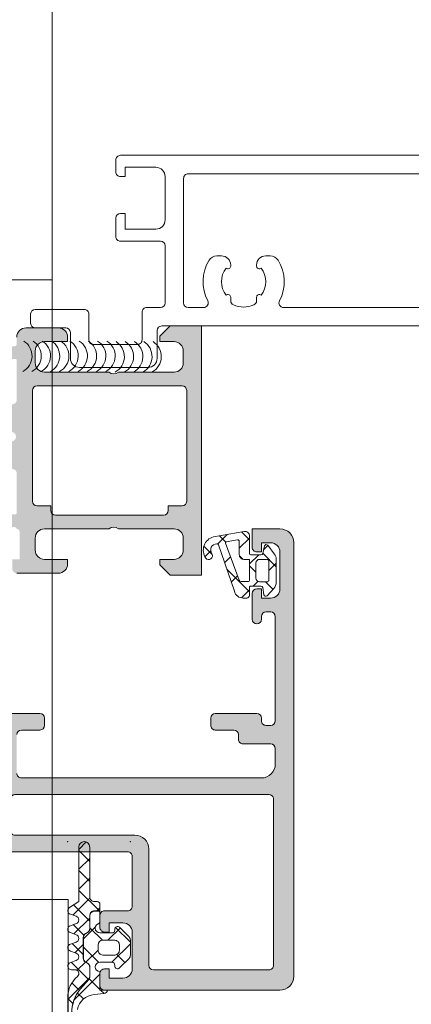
# Model space of a CAD drawing. Header units: millimetres. Extents: x 144573 to 336993, y 74252 to 247042.
# Tile 913 of 1056: x 198289 to 198331, y 227398 to 227504. Entities that reach past the tile are written whole.
import ezdxf

# ---------------------------------------------------------------- set-up
doc = ezdxf.new("R2010")
doc.units = ezdxf.units.MM
doc.layers.add('FASÁDA DETAILNÍ', color=255, linetype='Continuous', lineweight=0)

msp = doc.modelspace()

# ---------------------------------------------------------------- hatches: boundary and pattern name
at = {"layer": 'FASÁDA DETAILNÍ'}
h = msp.add_hatch(color=256, dxfattribs=at)
edge = h.paths.add_edge_path()
edge.add_arc((198288.4311646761, 227467.5296365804), 0.1199999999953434, 0, 90)
edge.add_line((198288.4311646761, 227467.6496365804), (198285.6711666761, 227467.6496365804))
edge.add_arc((198285.6711666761, 227467.9496365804), 0.3000000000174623, 180, 270, ccw=False)
edge.add_line((198285.3711666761, 227467.9496365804), (198285.3711666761, 227468.9296108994))
edge.add_arc((198285.6711666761, 227468.9296108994), 0.2999999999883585, 89.99999999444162, 180, ccw=False)
edge.add_line((198285.6711666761, 227469.2296108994), (198287.5511776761, 227469.2296108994))
edge.add_arc((198287.8187210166, 227469.3084779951), 0.2789255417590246, 196.4245945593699, 271.1628700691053)
edge.add_line((198287.8243816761, 227469.0296098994), (198288.2779756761, 227469.0296098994))
edge.add_arc((198288.2836440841, 227469.308447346), 0.27889505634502, 268.8354106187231, 343.5801235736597)
edge.add_line((198288.5511646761, 227469.2296108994), (198288.5511646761, 227470.0297856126))
edge.add_arc((198289.5511646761, 227470.0297856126), 1, 90, 180, ccw=False)
edge.add_line((198289.5511646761, 227471.0297856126), (198293.0511720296, 227471.0297856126))
edge.add_arc((198293.0511522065, 227470.0297657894), 1.000019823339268, 0.001135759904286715, 89.99886424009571, ccw=False)
edge.add_line((198294.0511720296, 227470.0297856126), (198294.0511720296, 227469.5297856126))
edge.add_line((198294.0511720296, 227469.5297856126), (198291.5511720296, 227469.5297856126))
edge.add_arc((198291.5512174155, 227468.5297402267), 1.000045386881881, 90.00260029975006, 179.9973997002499)
edge.add_line((198290.5511720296, 227468.5297856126), (198290.5511720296, 227467.229767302))
edge.add_arc((198291.5512245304, 227467.2298198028), 1.000052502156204, 180.0030079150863, 269.9969920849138)
edge.add_line((198291.5511720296, 227466.229767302), (198298.5511720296, 227466.229767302))
edge.add_arc((198299.0511720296, 227466.754889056), 0.7250881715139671, 226.4038161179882, 313.5961838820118)
edge.add_line((198299.5511720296, 227466.229767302), (198305.5852601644, 227466.229767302))
edge.add_arc((198305.5852076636, 227467.2298198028), 1.000052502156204, 270.0030079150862, 359.9969920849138)
edge.add_line((198306.5852601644, 227467.229767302), (198306.5852601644, 227468.5297856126))
edge.add_arc((198305.5852147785, 227468.5297402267), 1.000045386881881, 0.002600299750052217, 89.99739970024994)
edge.add_line((198305.5852601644, 227469.5297856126), (198304.0511720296, 227469.5297856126))
edge.add_line((198304.0511720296, 227469.5297856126), (198304.0511720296, 227470.1297917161))
edge.add_line((198304.0511720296, 227470.1297917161), (198305.1511781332, 227471.229767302))
edge.add_line((198305.1511781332, 227471.229767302), (198308.5511720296, 227471.229767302))
edge.add_line((198308.5511720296, 227471.229767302), (198308.5511720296, 227444.2298664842))
edge.add_line((198308.5511720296, 227444.2298664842), (198305.1511781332, 227444.2298664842))
edge.add_line((198305.1511781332, 227444.2298664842), (198304.0511720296, 227445.3298420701))
edge.add_line((198304.0511720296, 227445.3298420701), (198304.0511720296, 227445.9298481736))
edge.add_line((198304.0511720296, 227445.9298481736), (198305.5852601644, 227445.9298481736))
edge.add_arc((198305.5852147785, 227446.9298935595), 1.000045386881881, 270.00260029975, 359.99739970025)
edge.add_line((198306.5852601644, 227446.9298481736), (198306.5852601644, 227448.2298664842))
edge.add_arc((198305.5852076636, 227448.2298139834), 1.000052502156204, 0.003007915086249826, 89.99699208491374)
edge.add_line((198305.5852601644, 227449.2298664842), (198299.5511720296, 227449.2298664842))
edge.add_arc((198299.0511720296, 227448.7047447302), 0.7250881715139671, 46.4038161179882, 133.5961838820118)
edge.add_line((198298.5511720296, 227449.2298664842), (198291.5511720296, 227449.2298664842))
edge.add_arc((198291.5512245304, 227448.2298139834), 1.000052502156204, 90.00300791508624, 179.9969920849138)
edge.add_line((198290.5511720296, 227448.2298664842), (198290.5511720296, 227446.9298481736))
edge.add_arc((198291.5512174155, 227446.9298935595), 1.000045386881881, 180.00260029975, 269.9973997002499)
edge.add_line((198291.5511720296, 227445.9298481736), (198294.0511720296, 227445.9298481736))
edge.add_line((198294.0511720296, 227445.9298481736), (198294.0511720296, 227445.4298481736))
edge.add_arc((198293.0511522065, 227445.4298679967), 1.000019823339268, 270.0011357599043, 359.9988642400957, ccw=False)
edge.add_line((198293.0511720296, 227444.4298481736), (198288.5511720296, 227444.4298481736))
edge.add_arc((198288.5511617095, 227444.9298378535), 0.4999896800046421, 179.9988173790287, 270.00118262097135, ccw=False)
edge.add_line((198288.0511720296, 227444.9298481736), (198288.0511720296, 227445.9298481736))
edge.add_line((198288.0511720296, 227445.9298481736), (198288.8511750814, 227445.9298481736))
edge.add_line((198288.8511750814, 227445.9298481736), (198288.8511750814, 227448.9298634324))
edge.add_arc((198288.5511673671, 227448.9298661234), 0.3000077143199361, 359.9994860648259, 450.0005139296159)
edge.add_arc((198288.2836440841, 227449.1510373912), 0.2788950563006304, 16.41987642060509, 91.16458938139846)
edge.add_line((198288.2779756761, 227449.4298748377), (198287.8243816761, 227449.4298748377))
edge.add_arc((198287.8187210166, 227449.1510067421), 0.278925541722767, 88.83712993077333, 163.5754054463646)
edge.add_line((198287.5511776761, 227449.2298738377), (198285.6711666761, 227449.2298738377))
edge.add_arc((198285.6711666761, 227449.5298738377), 0.3000000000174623, 180.0000000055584, 270.0000000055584, ccw=False)
edge.add_line((198285.3711666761, 227449.5298738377), (198285.3711666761, 227450.5098481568))
edge.add_arc((198285.6711666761, 227450.5098481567), 0.2999999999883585, 89.99999999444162, 179.9999999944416, ccw=False)
edge.add_line((198285.6711666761, 227450.8098481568), (198288.4311646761, 227450.8098481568))
edge.add_arc((198288.4311646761, 227450.9298481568), 0.1199999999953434, 270, 360)
edge.add_line((198288.5511646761, 227450.9298481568), (198288.5511646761, 227455.2298738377))
edge.add_arc((198288.0511646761, 227455.2298738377), 0.5, 0, 90)
edge.add_line((198288.0511646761, 227455.7298738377), (198287.3511646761, 227455.7298738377))
edge.add_line((198287.3511646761, 227455.7298738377), (198284.958344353, 227454.3483783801))
edge.add_arc((198284.8892844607, 227454.4679936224), 0.1381197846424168, 172.2975625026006, 300.0000000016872, ccw=False)
edge.add_arc((198289.7306356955, 227454.0203752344), 5.000000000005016, 108.70940074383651, 174.6507719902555, ccw=False)
edge.add_arc((198287.9664095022, 227459.2297423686), 0.5000000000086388, 288.7094007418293, 431.290599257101)
edge.add_arc((198289.7306356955, 227464.4391095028), 4.999999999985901, 185.3492280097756, 251.2905992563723, ccw=False)
edge.add_arc((198284.8892844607, 227463.9914911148), 0.1381197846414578, 59.999999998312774, 187.7024375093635, ccw=False)
edge.add_line((198284.958344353, 227464.1111063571), (198287.3511646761, 227462.7296108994))
edge.add_line((198287.3511646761, 227462.7296108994), (198288.0511646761, 227462.7296108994))
edge.add_arc((198288.0511646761, 227463.2296108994), 0.5, 270, 360)
edge.add_line((198288.5511646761, 227463.2296108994), (198288.5511646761, 227467.5296365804))
edge = h.paths.add_edge_path(flags=16)
edge.add_arc((198306.4511659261, 227452.2298588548), 0.5, 270, 360)
edge.add_line((198306.9511659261, 227452.2298588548), (198306.9511659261, 227464.229767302))
edge.add_arc((198306.4511659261, 227464.229767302), 0.5, 0, 90)
edge.add_line((198306.4511659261, 227464.729767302), (198290.7511842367, 227464.729767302))
edge.add_arc((198290.7511842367, 227464.229767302), 0.5, 90, 180)
edge.add_line((198290.2511842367, 227464.229767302), (198290.2511842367, 227452.2298588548))
edge.add_arc((198290.7511842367, 227452.2298588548), 0.5, 180, 270)
edge.add_line((198290.7511842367, 227451.7298588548), (198292.2511842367, 227451.7298588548))
edge.add_line((198292.2511842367, 227451.7298588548), (198292.2511842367, 227451.2298588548))
edge.add_arc((198292.7511842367, 227451.2298588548), 0.5, 180, 270)
edge.add_line((198292.7511842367, 227450.7298588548), (198304.4511659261, 227450.7298588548))
edge.add_arc((198304.4511659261, 227451.2298588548), 0.5, 270, 360)
edge.add_line((198304.9511659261, 227451.2298588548), (198304.9511659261, 227451.7298588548))
edge.add_line((198304.9511659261, 227451.7298588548), (198306.4511659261, 227451.7298588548))
h = msp.add_hatch(color=256, dxfattribs=at)
edge = h.paths.add_edge_path(flags=16)
edge.add_ellipse((198315.8511580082, 227419.9298184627), major_axis=(-0.4999740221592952, 0), ratio=1, start_angle=179.9970229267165, end_angle=270.00297707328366, ccw=False)
edge.add_line((198316.3511320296, 227419.9297924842), (198316.3511320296, 227401.9297924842))
edge.add_ellipse((198315.8511580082, 227401.9297665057), major_axis=(-0.4999740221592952, 0), ratio=1, start_angle=89.99702292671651, end_angle=180.0029770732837, ccw=False)
edge.add_line((198315.8511320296, 227401.4297924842), (198303.3511320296, 227401.4297924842))
edge.add_ellipse((198303.3511538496, 227401.9298143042), major_axis=(-0.5000218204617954, 0), ratio=1, start_angle=0.0025002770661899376, end_angle=89.99749972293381, ccw=False)
edge.add_line((198302.8511320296, 227401.9297924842), (198302.8511320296, 227414.5328434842))
edge.add_ellipse((198301.3511331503, 227414.5328446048), major_axis=(-1.499998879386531, 0), ratio=1, start_angle=179.9999571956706, end_angle=270.0000428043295)
edge.add_line((198301.3511320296, 227416.0328434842), (198288.3511440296, 227416.0328434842))
edge.add_ellipse((198288.3511436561, 227416.5328431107), major_axis=(-0.4999996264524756, 0), ratio=1, start_angle=-4.2805441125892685e-05, end_angle=90.00004280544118, ccw=False)
edge.add_line((198287.8511440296, 227416.5328434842), (198287.8511440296, 227419.9297924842))
edge.add_ellipse((198288.3511436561, 227419.9297928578), major_axis=(-0.4999996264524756, 0), ratio=1, start_angle=-90.00004280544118, end_angle=4.2805441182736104e-05, ccw=False)
edge.add_line((198288.3511440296, 227420.4297924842), (198315.8511320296, 227420.4297924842))
edge = h.paths.add_edge_path()
edge.add_line((198317.0511440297, 227449.2297874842), (198314.0511440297, 227449.2297874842))
edge.add_line((198314.0511440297, 227449.2297874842), (198314.0511440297, 227447.2297874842))
edge.add_arc((198314.5511180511, 227447.2297615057), 0.4999740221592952, 179.9970229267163, 270.0029770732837)
edge.add_line((198314.5511440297, 227446.7297874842), (198315.0511440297, 227446.7297874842))
edge.add_line((198315.0511440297, 227446.7297874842), (198315.0511440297, 227447.7297874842))
edge.add_line((198315.0511440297, 227447.7297874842), (198316.0511440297, 227447.7297874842))
edge.add_arc((198316.0510799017, 227446.7297233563), 1.000064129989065, 0.003674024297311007, 89.99632597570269, ccw=False)
edge.add_line((198317.0511440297, 227446.7297874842), (198317.0511440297, 227442.7297874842))
edge.add_arc((198316.0511140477, 227442.7298174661), 1.00002998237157, 270.00171778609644, 359.99828221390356, ccw=False)
edge.add_line((198316.0511440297, 227441.7297874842), (198315.0511440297, 227441.7297874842))
edge.add_line((198315.0511440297, 227441.7297874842), (198315.0511440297, 227442.7297874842))
edge.add_line((198315.0511440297, 227442.7297874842), (198314.5511440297, 227442.7297874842))
edge.add_arc((198314.5511496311, 227442.2297818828), 0.5000056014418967, 90.0006418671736, 179.9993581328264)
edge.add_line((198314.0511440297, 227442.2297874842), (198314.0511440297, 227439.4297844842))
edge.add_arc((198314.5511440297, 227439.4297844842), 0.5, 180, 360)
edge.add_line((198315.0511440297, 227439.4297844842), (198315.0511440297, 227439.7297874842))
edge.add_arc((198315.5511547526, 227439.7297767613), 0.5000107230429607, 90.00122873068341, 179.9987712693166, ccw=False)
edge.add_line((198315.5511440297, 227440.2297874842), (198316.0511440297, 227440.2297874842))
edge.add_arc((198316.0510761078, 227439.7297195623), 0.5000679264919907, 0.007782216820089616, 89.99221778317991, ccw=False)
edge.add_line((198316.5511440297, 227439.7297874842), (198316.5511440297, 227428.4297924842))
edge.add_arc((198316.0511222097, 227428.4298143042), 0.5000218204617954, 270.00250027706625, 359.99749972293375, ccw=False)
edge.add_line((198316.0511440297, 227427.9297924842), (198315.5511440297, 227427.9297924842))
edge.add_arc((198315.5510813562, 227428.4297298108), 0.4999373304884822, 179.9928172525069, 270.00718274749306, ccw=False)
edge.add_line((198315.0511440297, 227428.4297924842), (198315.0511440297, 227428.7297954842))
edge.add_arc((198314.5510812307, 227428.7297326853), 0.5000628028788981, 0.007195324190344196, 89.99280467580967)
edge.add_line((198314.5511440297, 227429.2297954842), (198310.0511440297, 227429.2297954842))
edge.add_arc((198310.0511496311, 227428.7297898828), 0.5000056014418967, 90.0006418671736, 179.9993581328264)
edge.add_line((198309.5511440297, 227428.7297954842), (198309.5511440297, 227427.9297924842))
edge.add_arc((198310.0511180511, 227427.9297665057), 0.4999740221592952, 179.9970229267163, 270.0029770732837)
edge.add_line((198310.0511440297, 227427.4297924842), (198312.0511440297, 227427.4297924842))
edge.add_arc((198312.0510761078, 227426.9297245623), 0.5000679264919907, 0.007782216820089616, 89.99221778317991, ccw=False)
edge.add_line((198312.5511440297, 227426.9297924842), (198312.5511440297, 227426.4297924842))
edge.add_arc((198313.0510813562, 227426.4297298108), 0.4999373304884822, 179.9928172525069, 270.0071827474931)
edge.add_line((198313.0511440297, 227425.9297924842), (198316.0511440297, 227425.9297924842))
edge.add_arc((198316.0510889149, 227425.4297373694), 0.5000551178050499, 0.00631499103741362, 89.99368500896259, ccw=False)
edge.add_line((198316.5511440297, 227425.4297924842), (198316.5511440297, 227423.7297954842))
edge.add_arc((198315.0511758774, 227423.7297636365), 1.499968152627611, -90.00121651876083, 0.0012165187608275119, ccw=False)
edge.add_line((198315.0511440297, 227422.2297954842), (198289.0511440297, 227422.2297954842))
edge.add_arc((198289.0511231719, 227422.7297746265), 0.4999791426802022, 179.9976097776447, 270.00239022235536, ccw=False)
edge.add_line((198288.5511440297, 227422.7297954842), (198288.5511440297, 227426.9297924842))
edge.add_arc((198289.0511496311, 227426.9297868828), 0.5000056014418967, 90.00064186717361, 179.9993581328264, ccw=False)
edge.add_line((198289.0511440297, 227427.4297924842), (198291.0511440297, 227427.4297924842))
edge.add_arc((198291.0511222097, 227427.9298143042), 0.5000218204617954, 270.0025002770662, 359.9974997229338)
edge.add_line((198291.5511440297, 227427.9297924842), (198291.5511440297, 227428.7297954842))
edge.add_arc((198291.0510914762, 227428.7297429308), 0.5000525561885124, 0.006021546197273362, 89.99397845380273)
edge.add_line((198291.0511440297, 227429.2297954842), (198286.0511430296, 227429.2297954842))
edge.add_line((198286.0511430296, 227429.2297954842), (198285.2932540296, 227429.0124744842))
edge.add_arc((198285.2105627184, 227429.3008528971), 0.2999999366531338, 217.9048146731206, 286.0000242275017, ccw=False)
edge.add_arc((198284.7371428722, 227428.9322423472), 0.300000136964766, 37.90471808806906, 89.99996992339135)
edge.add_line((198284.7371430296, 227429.2322424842), (198282.6729960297, 227429.2322404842))
edge.add_arc((198282.6729955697, 227428.8322410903), 0.3999993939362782, 89.99993412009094, 201.9737695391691)
edge.add_line((198282.3020540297, 227428.6825684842), (198283.1184150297, 227426.6593394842))
edge.add_arc((198283.3038852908, 227426.7341761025), 0.199999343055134, 201.9739078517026, 294.1410923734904)
edge.add_line((198283.3856820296, 227426.5516684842), (198285.7693670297, 227427.6199884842))
edge.add_arc((198285.8511637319, 227427.4374803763), 0.1999997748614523, -0.8199006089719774, 114.14102545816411, ccw=False)
edge.add_line((198286.0511430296, 227427.4346184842), (198286.0511440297, 227416.1305384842))
edge.add_arc((198285.8597295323, 227416.1221067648), 0.1916001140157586, -91.044450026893, 2.5222218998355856, ccw=False)
edge.add_line((198285.8562370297, 227415.9305384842), (198285.4356530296, 227415.9305384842))
edge.add_line((198285.4356530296, 227415.9305384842), (198282.9700410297, 227417.3622734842))
edge.add_arc((198282.8192293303, 227417.1029364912), 0.2999997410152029, 59.82080388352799, 164.0000282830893)
edge.add_line((198282.5308510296, 227417.1856274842), (198282.1029800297, 227415.6934664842))
edge.add_line((198282.1029800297, 227415.6934664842), (198281.6045680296, 227414.8301914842))
edge.add_arc((198281.9509782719, 227414.6301915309), 0.4000000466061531, 150.0000115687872, 269.9999652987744)
edge.add_line((198281.9509780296, 227414.2301914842), (198286.0589090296, 227414.2305384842))
edge.add_line((198286.0589090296, 227414.2305384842), (198300.5509660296, 227414.2328434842))
edge.add_arc((198300.5511441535, 227413.7328436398), 0.4999998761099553, -1.7832534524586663e-05, 90.02041150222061, ccw=False)
edge.add_line((198301.0511440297, 227413.7328434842), (198301.0511440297, 227408.3298014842))
edge.add_arc((198300.5511444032, 227408.3298011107), 0.4999996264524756, -90.00004280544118, 4.2805441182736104e-05, ccw=False)
edge.add_line((198300.5511440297, 227407.8298014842), (198298.0511440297, 227407.8298014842))
edge.add_arc((198298.0511436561, 227407.3298018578), 0.4999996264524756, 89.99995719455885, 180.0000428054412)
edge.add_line((198297.5511440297, 227407.3298014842), (198297.5511440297, 227406.0297984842))
edge.add_arc((198298.0511231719, 227406.0297776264), 0.4999791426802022, 179.9976097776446, 270.0023902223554)
edge.add_line((198298.0511440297, 227405.5297984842), (198298.5511440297, 227405.5297984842))
edge.add_line((198298.5511440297, 227405.5297984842), (198298.5511440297, 227406.5297984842))
edge.add_line((198298.5511440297, 227406.5297984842), (198300.0511440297, 227406.5297984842))
edge.add_arc((198300.0511123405, 227405.5297667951), 1.000031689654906, 0.0018155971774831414, 89.9981844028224, ccw=False)
edge.add_line((198301.0511440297, 227405.5297984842), (198301.0511440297, 227401.5297984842))
edge.add_arc((198300.0510747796, 227401.5298677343), 1.000069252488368, 270.0039674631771, 359.99603253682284, ccw=False)
edge.add_line((198300.0511440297, 227400.5297984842), (198298.5511440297, 227400.5297984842))
edge.add_line((198298.5511440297, 227400.5297984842), (198298.5511440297, 227401.5297984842))
edge.add_line((198298.5511440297, 227401.5297984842), (198298.0511440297, 227401.5297984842))
edge.add_arc((198298.0511180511, 227401.0298244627), 0.4999740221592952, 89.99702292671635, 180.0029770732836)
edge.add_line((198297.5511440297, 227401.0297984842), (198297.5511440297, 227399.7297954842))
edge.add_arc((198298.0511496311, 227399.7298010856), 0.5000056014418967, 180.0006418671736, 269.9993581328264)
edge.add_line((198298.0511440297, 227399.2297954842), (198317.0511440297, 227399.2297954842))
edge.add_arc((198317.0511733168, 227400.729766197), 1.49997071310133, 269.9988812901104, 360.0011187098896)
edge.add_line((198318.5511440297, 227400.7297954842), (198318.5511440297, 227447.7297874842))
edge.add_arc((198317.0510836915, 227447.7297271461), 1.50006033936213, 0.002304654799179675, 89.99769534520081)
h = msp.add_hatch(dxfattribs=at)
h.set_pattern_fill('ANSI37', color=256, scale=0.625, angle=-1.272221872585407e-14, style=0)
h.set_pattern_definition([(44.99999999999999, (198315.0511720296, 227446.7297674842), (-1.403165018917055, 1.403165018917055), []), (135, (198315.0511720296, 227446.7297674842), (-1.403165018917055, -1.403165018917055), [])])
edge = h.paths.add_edge_path(flags=16)
edge.add_ellipse((198313.1489588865, 227446.4275524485), major_axis=(-0.4977897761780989, 0), ratio=1, start_angle=-0.2547220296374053, end_angle=90.1925797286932)
edge.add_line((198313.1506320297, 227445.9297654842), (198313.6511510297, 227445.9297654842))
edge.add_ellipse((198313.6511652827, 227445.8297817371), major_axis=(-0.09998374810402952, 0), ratio=1, start_angle=179.9912593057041, end_angle=270.0081677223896, ccw=False)
edge.add_line((198313.7511490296, 227445.8297664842), (198313.7511530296, 227443.6293364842))
edge.add_ellipse((198313.6511483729, 227443.629339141), major_axis=(-0.1000046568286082, 0), ratio=1, start_angle=90.00152216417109, end_angle=179.998477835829, ccw=False)
edge.add_line((198313.6511510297, 227443.5293344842), (198312.8392090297, 227443.5293344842))
edge.add_ellipse((198312.8392175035, 227443.7293411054), major_axis=(-0.2000066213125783, 0), ratio=1, start_angle=15.688615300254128, end_angle=89.99757251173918, ccw=False)
edge.add_line((198312.6466620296, 227443.6752574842), (198311.1593370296, 227447.6933984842))
edge.add_ellipse((198311.2531185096, 227447.7281119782), major_axis=(-0.09999996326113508, 0), ratio=1, start_angle=-79.67771585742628, end_angle=20.312182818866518, ccw=False)
edge.add_line((198311.2352000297, 227447.8264934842), (198312.4446690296, 227448.0467764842))
edge.add_ellipse((198312.4511777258, 227447.8468861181), major_axis=(-0.1999963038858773, 0), ratio=1, start_angle=179.9989589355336, end_angle=271.86496786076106, ccw=False)
edge.add_line((198312.6511740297, 227447.8468824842), (198312.6511740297, 227446.4297654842))
edge = h.paths.add_edge_path(flags=16)
edge.add_ellipse((198315.6511628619, 227445.7297643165), major_axis=(-0.2000001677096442, 0), ratio=1, start_angle=179.9997615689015, end_angle=270.0002384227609, ccw=False)
edge.add_line((198315.8511630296, 227445.7297634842), (198315.8511590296, 227443.6953064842))
edge.add_ellipse((198315.6511637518, 227443.6953017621), major_axis=(-0.1999952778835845, 0), ratio=1, start_angle=89.99950662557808, end_angle=180.0013528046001, ccw=False)
edge.add_line((198315.6511620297, 227443.4953064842), (198314.8511520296, 227443.4953064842))
edge.add_ellipse((198314.8511608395, 227443.8953172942), major_axis=(-0.4000108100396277, 0), ratio=1, start_angle=0.0019780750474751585, end_angle=89.99873812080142, ccw=False)
edge.add_line((198314.4511500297, 227443.8953034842), (198314.4511500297, 227445.5297664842))
edge.add_ellipse((198314.851144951, 227445.5297695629), major_axis=(-0.3999949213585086, 0), ratio=1, start_angle=-90.00101395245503, end_angle=0.00044099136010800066, ccw=False)
edge.add_line((198314.8511520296, 227445.9297644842), (198315.6511620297, 227445.9297644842))
edge = h.paths.add_edge_path()
edge.add_arc((198315.5746109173, 227447.3297563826), 0.2000083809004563, 40.00231577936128, 164.9984805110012)
edge.add_line((198315.3814190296, 227447.3815274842), (198315.1908850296, 227446.5780024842))
edge.add_arc((198314.9976914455, 227446.6297788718), 0.2000113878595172, 270.00274550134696, 344.9971436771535, ccw=False)
edge.add_line((198314.9977010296, 227446.4297674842), (198313.9011510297, 227446.4297674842))
edge.add_arc((198313.9011406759, 227446.5797551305), 0.14998764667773, 179.9960448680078, 270.0039551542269, ccw=False)
edge.add_line((198313.7511530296, 227446.5797654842), (198313.7511610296, 227448.4626364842))
edge.add_arc((198313.2511611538, 227448.4626383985), 0.4999998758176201, 359.9997806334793, 459.933572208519)
edge.add_line((198313.1649080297, 227448.9551424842), (198309.8451820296, 227448.3737534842))
edge.add_arc((198310.2512563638, 227446.9297679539), 1.499996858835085, 105.706924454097, 215.0875539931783)
edge.add_arc((198309.3511535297, 227446.2974609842), 0.3999981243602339, 215.0880041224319, 395.088004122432)
edge.add_arc((198310.2324531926, 227446.9319825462), 0.6860034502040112, 90.484358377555, 216.1411855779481, ccw=False)
edge.add_arc((198310.2462733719, 227447.4688589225), 0.1503878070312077, 19.016150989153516, 97.49607827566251, ccw=False)
edge.add_line((198310.3884540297, 227447.5178604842), (198312.1161360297, 227442.4716344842))
edge.add_arc((198313.0822280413, 227442.7297556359), 0.999980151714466, 194.9589109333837, 270.000572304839)
edge.add_line((198313.0822380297, 227441.7297754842), (198313.4511430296, 227441.7297634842))
edge.add_arc((198313.4511223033, 227442.0297832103), 0.3000197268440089, 270.0039581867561, 359.9968057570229)
edge.add_line((198313.7511420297, 227442.0297664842), (198313.7511420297, 227442.8797814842))
edge.add_arc((198313.9011261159, 227442.879794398), 0.1499840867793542, 89.99506677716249, 180.0049332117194, ccw=False)
edge.add_line((198313.9011390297, 227443.0297784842), (198314.9977010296, 227443.0297674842))
edge.add_arc((198314.997691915, 227442.8297528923), 0.2000145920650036, 15.002374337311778, 89.9973890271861, ccw=False)
edge.add_line((198315.1908890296, 227442.8815284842), (198315.3199830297, 227442.0781564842))
edge.add_arc((198315.5131588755, 227442.1298808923), 0.1999808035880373, 194.9897870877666, 315.0074444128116)
edge.add_line((198315.6545850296, 227441.9884914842), (198316.3811040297, 227442.7643614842))
edge.add_arc((198315.6511624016, 227443.4478718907), 1.000000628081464, 316.8814623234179, 360.0000340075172)
edge.add_line((198316.6511630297, 227443.4478724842), (198316.6511630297, 227445.9265054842))
edge.add_arc((198315.6511601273, 227445.9265044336), 1.000002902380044, 6.019586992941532e-05, 37.82779308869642)
edge.add_line((198316.4410200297, 227446.5397964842), (198315.7278210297, 227447.4583254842))
h = msp.add_hatch(dxfattribs=at)
h.set_pattern_fill('ANSI37', color=256, scale=0.48, angle=90, style=0)
h.set_pattern_definition([(135, (223145.3692754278, 214980.7191812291), (-1.077630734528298, -1.077630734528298), []), (225, (223145.3692754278, 214980.7191812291), (1.077630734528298, -1.077630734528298), [])])
edge = h.paths.add_edge_path()
edge.add_line((198294.9677555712, 227406.4439539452), (198294.3606980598, 227406.2166950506))
edge.add_arc((198294.4611732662, 227405.8398589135), 0.3900009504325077, 104.9293687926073, 255.070631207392)
edge.add_line((198294.3606980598, 227405.4630227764), (198294.9677555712, 227405.2357638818))
edge.add_arc((198294.8611721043, 227404.8398589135), 0.4100009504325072, 285.0676336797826, 434.9323663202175, ccw=False)
edge.add_line((198294.9677555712, 227404.4439539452), (198294.3606980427, 227404.2166950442))
edge.add_arc((198294.4611717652, 227403.8398589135), 0.390000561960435, 104.9291583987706, 255.0708416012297)
edge.add_line((198294.3606980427, 227403.4630227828), (198294.9677555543, 227403.2357638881))
edge.add_arc((198294.8611736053, 227402.8398589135), 0.4100005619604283, 285.06742474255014, 434.9325713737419, ccw=False)
edge.add_line((198294.9677555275, 227402.4439539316), (198294.3606980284, 227402.2166988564))
edge.add_arc((198294.4611852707, 227401.8398162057), 0.3900489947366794, 104.9293168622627, 269.9999999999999)
edge.add_line((198294.4611852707, 227401.449767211), (198294.8611743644, 227401.449767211))
edge.add_arc((198294.8611743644, 227401.0397666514), 0.4100005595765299, 310.3199356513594, 449.99999999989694, ccw=False)
edge.add_arc((198297.0611442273, 227398.4474804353), 2.989972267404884, 130.3199378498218, 180.0013304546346)
edge.add_line((198294.0711719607, 227398.4474110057), (198294.0711723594, 227395.7756194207))
edge.add_arc((198294.4611723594, 227395.7750617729), 0.3900003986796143, 179.9180747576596, 215.6405699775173)
edge.add_line((198294.144223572, 227395.5478091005), (198294.2738752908, 227395.8061003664))
edge.add_arc((198292.4953612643, 227396.6988421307), 1.990000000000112, 333.345208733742, 360.6188691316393)
edge.add_arc((198298.4987438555, 227396.7636890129), 4.013732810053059, 139.3588191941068, 180.618869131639, ccw=False)
edge.add_line((198295.4531098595, 227399.3779125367), (198296.3339767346, 227400.4041438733))
edge.add_arc((198295.9652488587, 227400.7206418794), 0.4859333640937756, 319.3588191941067, 359.9999999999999)
edge.add_line((198296.4511822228, 227400.7206418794), (198296.4511822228, 227401.7182392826))
edge.add_arc((198295.9611822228, 227401.7182392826), 0.4900000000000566, 360.0000000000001, 420.0000000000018)
edge.add_line((198296.2061822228, 227402.1425917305), (198296.0061822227, 227402.2580617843))
edge.add_arc((198296.2611822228, 227402.6997347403), 0.5099999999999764, 179.9999999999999, 240.00000000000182, ccw=False)
edge.add_line((198295.7511822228, 227402.6997347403), (198295.7511822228, 227404.9367445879))
edge.add_arc((198296.2611822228, 227404.936744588), 0.5100000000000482, 120.00000000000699, 179.9999999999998, ccw=False)
edge.add_line((198296.0061822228, 227405.3784175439), (198296.2061822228, 227405.4938875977))
edge.add_arc((198295.9611822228, 227405.9182400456), 0.4899999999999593, 300.000000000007, 359.9999999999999)
edge.add_line((198296.4511822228, 227405.9182400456), (198296.4511822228, 227407.3182377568))
edge.add_arc((198296.9611822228, 227407.3182377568), 0.509999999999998, 89.99999999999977, 180, ccw=False)
edge.add_line((198296.9611822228, 227407.8282377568), (198297.5511825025, 227407.8282377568))
edge.add_line((198297.5511825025, 227407.8282377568), (198297.5511815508, 227408.5398593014))
edge.add_arc((198297.2611815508, 227408.5398589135), 0.2900000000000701, 360.0000766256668, 450.0000000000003)
edge.add_line((198297.2611815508, 227408.8298589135), (198296.9611964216, 227408.8298589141))
edge.add_arc((198296.9610148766, 227409.3396809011), 0.5098220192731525, 179.975713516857, 270.02040272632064, ccw=False)
edge.add_line((198296.4511929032, 227409.339897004), (198296.4511623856, 227414.739859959))
edge.add_arc((198295.8611639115, 227414.7398566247), 0.5899984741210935, 360.0003238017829, 540.0000000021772)
edge.add_line((198295.2711654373, 227414.7398566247), (198295.2711654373, 227408.8344483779))
edge.add_line((198295.2711654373, 227408.8344483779), (198294.266411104, 227408.1777448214))
edge.add_arc((198294.4611717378, 227407.8398570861), 0.3899997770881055, 119.9594211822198, 255.0702409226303)
edge.add_line((198294.3606942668, 227407.4630227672), (198294.9677555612, 227407.2357638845))
edge.add_arc((198294.8611721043, 227406.8398589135), 0.4100009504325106, 285.0676336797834, 434.93236777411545, ccw=False)
h = msp.add_hatch(dxfattribs=at)
h.set_pattern_fill('ANSI37', color=256, scale=0.625, angle=90, style=0)
h.set_pattern_definition([(135, (223145.3692754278, 214980.7191812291), (-1.403165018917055, -1.403165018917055), []), (225, (223145.3692754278, 214980.7191812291), (1.403165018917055, -1.403165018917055), [])])
edge = h.paths.add_edge_path()
edge.add_arc((198299.4611654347, 227405.8397194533), 0.2900050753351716, 404.9975633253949, 539.9994892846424)
edge.add_line((198299.1711603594, 227405.8397220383), (198299.1711603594, 227405.7397277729))
edge.add_arc((198298.8611603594, 227405.7397277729), 0.3099999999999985, 269.9999999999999, 360.0000000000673, ccw=False)
edge.add_line((198298.8611603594, 227405.4297277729), (198297.5611843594, 227405.4297277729))
edge.add_arc((198297.5611843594, 227405.939727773), 0.5100000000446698, 91.12352014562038, 270.00000000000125, ccw=False)
edge.add_line((198297.5511843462, 227406.4496297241), (198297.5511825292, 227407.8082377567))
edge.add_line((198297.5511825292, 227407.8082377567), (198296.9611822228, 227407.8082377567))
edge.add_arc((198296.9611822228, 227407.3182377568), 0.4900000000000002, 90.00000000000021, 180)
edge.add_line((198296.4711822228, 227407.3182377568), (198296.4711822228, 227405.9182400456))
edge.add_arc((198295.9611822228, 227405.9182400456), 0.5099999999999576, 300.00000000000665, 360.0000000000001, ccw=False)
edge.add_line((198296.2161822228, 227405.4765670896), (198296.0161822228, 227405.3610970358))
edge.add_arc((198296.2611822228, 227404.936744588), 0.4900000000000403, 120.0000000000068, 180.0000000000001)
edge.add_line((198295.7711822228, 227404.936744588), (198295.7711822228, 227402.6997347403))
edge.add_arc((198296.2611822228, 227402.6997347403), 0.4899999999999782, 180.0000000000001, 240.0000000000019)
edge.add_line((198296.0161822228, 227402.2753822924), (198296.2161822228, 227402.1599122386))
edge.add_arc((198295.9611822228, 227401.7182392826), 0.5100000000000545, 359.99999999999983, 420.00000000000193, ccw=False)
edge.add_line((198296.4711822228, 227401.7182392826), (198296.4711822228, 227400.7206418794))
edge.add_arc((198295.9652488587, 227400.7206418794), 0.5059333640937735, 319.3588191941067, 359.99999999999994, ccw=False)
edge.add_line((198296.3491528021, 227400.3911174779), (198295.4682859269, 227399.3648861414))
edge.add_arc((198298.4987438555, 227396.7636890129), 3.993732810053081, 139.3588191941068, 180.618869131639)
edge.add_arc((198292.4953612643, 227396.6988421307), 2.010000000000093, 333.3452087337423, 360.6188691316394, ccw=False)
edge.add_line((198294.2917498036, 227395.7971280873), (198294.1577086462, 227395.5300922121))
edge.add_arc((198294.4611723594, 227395.7750617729), 0.3900003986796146, 218.9120293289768, 348.9894375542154)
edge.add_line((198294.8439936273, 227395.7005756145), (198295.1235951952, 227397.1386664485))
edge.add_arc((198297.0966491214, 227396.7550543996), 2.010000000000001, 94.99524938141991, 168.9975035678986, ccw=False)
edge.add_line((198296.9216321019, 227398.757420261), (198297.9945918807, 227398.8512024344))
edge.add_arc((198297.9611705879, 227399.2397695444), 0.3900017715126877, 274.9160046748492, 358.5301263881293)
edge.add_line((198298.3510440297, 227399.2297654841), (198297.5511730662, 227399.2297654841))
edge.add_line((198297.5511730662, 227399.2297654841), (198297.5511843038, 227401.2298448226))
edge.add_arc((198297.5611843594, 227401.7397467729), 0.5100000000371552, 90, 268.87647509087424, ccw=False)
edge.add_line((198297.5611843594, 227402.2497467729), (198298.8611603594, 227402.2497467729))
edge.add_arc((198298.8611603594, 227401.9397467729), 0.3100000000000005, 359.99999999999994, 450, ccw=False)
edge.add_line((198299.1711603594, 227401.9397467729), (198299.1711603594, 227401.8397217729))
edge.add_arc((198299.4611757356, 227401.8397499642), 0.2900153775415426, 180.0055695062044, 314.9966855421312)
edge.add_line((198299.6662357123, 227401.6346662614), (198300.7075327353, 227402.6752306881))
edge.add_arc((198300.3611723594, 227403.0218349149), 0.4900000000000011, 314.9798378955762, 359.9999999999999)
edge.add_line((198300.8511723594, 227403.0218349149), (198300.8511723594, 227404.6578833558))
edge.add_arc((198300.3611723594, 227404.6578833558), 0.4899999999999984, 360.0000000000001, 405.0276992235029)
edge.add_line((198300.7074871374, 227405.0045331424), (198299.6662387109, 227406.0447752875))
edge = h.paths.add_edge_path()
edge.add_arc((198297.8611505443, 227404.139750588), 0.4999901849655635, 89.99999999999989, 179.9999999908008, ccw=False)
edge.add_line((198297.8611505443, 227404.639740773), (198299.1611603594, 227404.6397407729))
edge.add_arc((198299.1611789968, 227404.1397594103), 0.4999813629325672, -0.0021357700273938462, 90.0021357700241, ccw=False)
edge.add_line((198299.6611603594, 227404.1397407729), (198299.6611603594, 227403.5397337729))
edge.add_arc((198299.1611789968, 227403.5397151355), 0.4999813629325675, 269.997864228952, 360.002135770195, ccw=False)
edge.add_line((198299.1611603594, 227403.0397337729), (198297.8611505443, 227403.0397337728))
edge.add_arc((198297.8611505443, 227403.5397239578), 0.4999901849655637, 180, 270, ccw=False)
edge.add_line((198297.3611603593, 227403.5397239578), (198297.3611603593, 227404.1397505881))

# ---------------------------------------------------------------- linework, layer by layer
for p, q in [((198292.369260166, 242857.1778107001), (198292.3692601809, 223842.6779105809)), ((198292.3692638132, 228607.1778109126), (198292.3692617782, 227409.0552677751)), ((198248.3692601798, 227476.2248755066), (198292.3692601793, 227476.2248755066))]:
    msp.add_line(p, q, dxfattribs=at)
for points in [[(198422.7873126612, 227471.229767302), (198304.2511720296, 227471.229767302, 0.414213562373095), (198303.7511720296, 227470.729767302), (198303.7511720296, 227467.729767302, -0.414213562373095), (198302.7511720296, 227466.729767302), (198295.3511720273, 227466.729767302, -0.4142135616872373), (198294.3511720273, 227467.7297672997), (198294.3511720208, 227470.5297673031, 0.4142135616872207), (198293.8511720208, 227471.029767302), (198290.5511720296, 227471.029767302, -0.414213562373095), (198290.0511720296, 227471.529767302), (198290.0511720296, 227472.529767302, -0.414213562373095), (198290.5511720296, 227473.029767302), (198295.8511739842, 227473.0297673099, -0.4142135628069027), (198296.351173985, 227472.5297673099), (198296.351173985, 227469.7297672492, 0.4142135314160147), (198296.851173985, 227469.229767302), (198301.6172230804, 227469.229767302, 0.4142135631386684), (198302.1172230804, 227469.7297673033), (198302.1172230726, 227472.7297673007, -0.4142135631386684), (198302.6172230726, 227473.229767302), (198304.1172225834, 227473.229767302, 0.414213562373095), (198304.6172225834, 227473.729767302), (198304.6172225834, 227479.9296631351, 0.414213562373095), (198304.1172225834, 227480.4296631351), (198299.7806065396, 227480.4296631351, -0.4142140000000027), (198299.2806065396, 227480.9296631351), (198299.2806065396, 227482.9296651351, -0.4142009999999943), (198299.7806065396, 227483.4296651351), (198300.2806065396, 227483.4296651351), (198300.2806065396, 227481.7296651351), (198303.6172225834, 227481.7296651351, 0.4142140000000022), (198304.6172225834, 227482.7296651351), (198304.6172225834, 227487.4296651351, 0.4142140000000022), (198303.6172225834, 227488.4296651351), (198300.2806065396, 227488.4296651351), (198300.2806065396, 227487.4296651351), (198299.7806065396, 227487.4296651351, -0.4142200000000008), (198299.2806065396, 227487.9296571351), (198299.2806065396, 227489.2296681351, -0.4142140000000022), (198299.7806065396, 227489.7296681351), (198422.7873126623, 227489.7296677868, -0.4142135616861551)], [(198420.7873126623, 227487.729667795), (198307.11722224, 227487.7296681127, 0.4142136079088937), (198306.6172222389, 227487.2296680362), (198306.6172243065, 227473.7297672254, 0.4142135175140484), (198307.1172243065, 227473.229767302), (198308.7912820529, 227473.229767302, 0.5657414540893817), (198309.2327781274, 227473.9644611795, -0.2677634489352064), (198309.3851375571, 227478.3591790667, -0.2587771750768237), (198310.233502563, 227478.829767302), (198310.7179435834, 227478.829767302, -0.414213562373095), (198311.7179435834, 227477.829767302), (198311.7179435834, 227477.7238747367, -0.6451800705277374), (198311.2198754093, 227477.4985549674, 0.3417320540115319), (198311.2198754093, 227474.5609796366, -0.645180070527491), (198311.7179435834, 227474.3356598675), (198311.7179435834, 227473.9676082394, 0.2982166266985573), (198312.0179435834, 227473.5093506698, 0.2087121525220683), (198314.2179435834, 227473.5093506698, 0.29821662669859), (198314.5179435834, 227473.9676082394), (198314.5179435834, 227474.3356598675, -0.6451800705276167), (198315.0160117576, 227474.5609796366, 0.3417320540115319), (198315.0160117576, 227477.4985549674, -0.6451800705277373), (198314.5179435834, 227477.7238747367), (198314.5179435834, 227477.829767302, -0.4142135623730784), (198315.5179435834, 227478.829767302), (198316.0023846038, 227478.829767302, -0.258777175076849), (198316.8507496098, 227478.3591790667, -0.2677634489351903), (198317.0031090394, 227473.9644611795, 0.5657414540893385), (198317.444605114, 227473.229767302), (198411.4706511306, 227473.229767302, 0.5657414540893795)], [(198288.5511646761, 227470.0297856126, -0.414213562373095), (198289.5511646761, 227471.0297856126), (198293.0511720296, 227471.0297856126, -0.4142019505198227), (198294.0511720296, 227470.0297856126), (198294.0511720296, 227469.5297856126), (198291.5511720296, 227469.5297856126, 0.4141869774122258), (198290.5511720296, 227468.5297856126), (198290.5511720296, 227467.229767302, 0.4141828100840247), (198291.5511720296, 227466.229767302), (198298.5511720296, 227466.229767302, 0.3999328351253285), (198299.5511720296, 227466.229767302), (198305.5852601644, 227466.229767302, 0.4141828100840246), (198306.5852601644, 227467.229767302), (198306.5852601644, 227468.5297856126, 0.4141869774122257), (198305.5852601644, 227469.5297856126), (198304.0511720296, 227469.5297856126), (198304.0511720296, 227470.1297917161), (198305.1511781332, 227471.229767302), (198308.5511720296, 227471.229767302), (198308.5511720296, 227444.2298664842), (198305.1511781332, 227444.2298664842), (198304.0511720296, 227445.3298420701), (198304.0511720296, 227445.9298481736), (198305.5852601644, 227445.9298481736, 0.4141869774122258), (198306.5852601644, 227446.9298481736), (198306.5852601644, 227448.2298664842, 0.4141828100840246), (198305.5852601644, 227449.2298664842), (198299.5511720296, 227449.2298664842, 0.3999328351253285), (198298.5511720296, 227449.2298664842), (198291.5511720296, 227449.2298664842, 0.4141828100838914), (198290.5511720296, 227448.2298664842), (198290.5511720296, 227446.9298481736, 0.4141869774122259), (198291.5511720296, 227445.9298481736), (198294.0511720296, 227445.9298481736), (198294.0511720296, 227445.4298481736, -0.4142019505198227), (198293.0511720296, 227444.4298481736), (198288.5511720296, 227444.4298481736, -0.414225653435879)], [(198286.0589090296, 227414.2305384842), (198300.5509660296, 227414.2328434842), (198300.5509660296, 227414.2328434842, -0.414318), (198301.0511440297, 227413.7328434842), (198301.0511440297, 227408.3298014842), (198301.0511440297, 227408.3298014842, -0.414214), (198300.5511440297, 227407.8298014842), (198298.0511440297, 227407.8298014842), (198298.0511440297, 227407.8298014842, 0.414214), (198297.5511440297, 227407.3298014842), (198297.5511440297, 227406.0297984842), (198297.5511440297, 227406.0297984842, 0.414238), (198298.0511440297, 227405.5297984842), (198298.5511440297, 227405.5297984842), (198298.5511440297, 227406.5297984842), (198300.0511440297, 227406.5297984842), (198300.0511440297, 227406.5297984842, -0.414195), (198301.0511440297, 227405.5297984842), (198301.0511440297, 227401.5297984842), (198301.0511440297, 227401.5297984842, -0.414173), (198300.0511440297, 227400.5297984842), (198298.5511440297, 227400.5297984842), (198298.5511440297, 227401.5297984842), (198298.0511440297, 227401.5297984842), (198298.0511440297, 227401.5297984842, 0.414244), (198297.5511440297, 227401.0297984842), (198297.5511440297, 227399.7297954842), (198297.5511440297, 227399.7297954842, 0.414207), (198298.0511440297, 227399.2297954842), (198317.0511440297, 227399.2297954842), (198317.0511440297, 227399.2297954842, 0.414225), (198318.5511440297, 227400.7297954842), (198318.5511440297, 227447.7297874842), (198318.5511440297, 227447.7297874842, 0.41419), (198317.0511440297, 227449.2297874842), (198317.0511440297, 227449.2297874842), (198314.0511440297, 227449.2297874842), (198314.0511440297, 227447.2297874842), (198314.0511440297, 227447.2297874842, 0.414244), (198314.5511440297, 227446.7297874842), (198315.0511440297, 227446.7297874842), (198315.0511440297, 227447.7297874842), (198316.0511440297, 227447.7297874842), (198316.0511440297, 227447.7297874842, -0.414176), (198317.0511440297, 227446.7297874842), (198317.0511440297, 227442.7297874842), (198317.0511440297, 227442.7297874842, -0.414196), (198316.0511440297, 227441.7297874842), (198315.0511440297, 227441.7297874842), (198315.0511440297, 227442.7297874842), (198314.5511440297, 227442.7297874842), (198314.5511440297, 227442.7297874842, 0.414207), (198314.0511440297, 227442.2297874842), (198314.0511440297, 227439.4297844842), (198314.0511440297, 227439.4297844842, 1), (198315.0511440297, 227439.4297844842), (198315.0511440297, 227439.7297874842), (198315.0511440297, 227439.7297874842, -0.414201), (198315.5511440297, 227440.2297874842), (198316.0511440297, 227440.2297874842), (198316.0511440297, 227440.2297874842, -0.414134), (198316.5511440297, 227439.7297874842), (198316.5511440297, 227428.4297924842), (198316.5511440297, 227428.4297924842, -0.414188), (198316.0511440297, 227427.9297924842), (198315.5511440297, 227427.9297924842), (198315.5511440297, 227427.9297924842, -0.414287), (198315.0511440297, 227428.4297924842), (198315.0511440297, 227428.7297954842), (198315.0511440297, 227428.7297954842, 0.41414), (198314.5511440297, 227429.2297954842), (198310.0511440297, 227429.2297954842), (198310.0511440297, 227429.2297954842, 0.414207), (198309.5511440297, 227428.7297954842), (198309.5511440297, 227427.9297924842), (198309.5511440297, 227427.9297924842, 0.414244), (198310.0511440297, 227427.4297924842), (198312.0511440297, 227427.4297924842), (198312.0511440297, 227427.4297924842, -0.414134), (198312.5511440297, 227426.9297924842), (198312.5511440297, 227426.4297924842), (198312.5511440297, 227426.4297924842, 0.414287), (198313.0511440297, 227425.9297924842), (198316.0511440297, 227425.9297924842), (198316.0511440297, 227425.9297924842, -0.414149), (198316.5511440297, 227425.4297924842), (198316.5511440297, 227423.7297954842), (198316.5511440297, 227423.7297954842, -0.414226), (198315.0511440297, 227422.2297954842), (198289.0511440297, 227422.2297954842), (198289.0511440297, 227422.2297954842, -0.414238), (198288.5511440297, 227422.7297954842)], [(198288.5511440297, 227426.9297924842, -0.414207), (198289.0511440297, 227427.4297924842), (198291.0511440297, 227427.4297924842), (198291.0511440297, 227427.4297924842, 0.414188), (198291.5511440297, 227427.9297924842), (198291.5511440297, 227428.7297954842), (198291.5511440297, 227428.7297954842, 0.414152), (198291.0511440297, 227429.2297954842), (198286.0511430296, 227429.2297954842)]]:
    msp.add_lwpolyline(points, format="xyb", dxfattribs=at)
for points in [[(198306.4511659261, 227451.7298588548, 0.414213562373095), (198306.9511659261, 227452.2298588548), (198306.9511659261, 227464.229767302, 0.414213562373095), (198306.4511659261, 227464.729767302), (198290.7511842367, 227464.729767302, 0.414213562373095), (198290.2511842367, 227464.229767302), (198290.2511842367, 227452.2298588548, 0.414213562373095), (198290.7511842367, 227451.7298588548), (198292.2511842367, 227451.7298588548), (198292.2511842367, 227451.2298588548, 0.414213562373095), (198292.7511842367, 227450.7298588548), (198304.4511659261, 227450.7298588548, 0.414213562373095), (198304.9511659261, 227451.2298588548), (198304.9511659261, 227451.7298588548)], [(198315.7278210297, 227447.4583254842, 0.606792), (198315.3814190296, 227447.3815274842), (198315.1908850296, 227446.5780024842), (198315.1908850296, 227446.5780024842, -0.339427), (198314.9977010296, 227446.4297674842), (198313.9011510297, 227446.4297674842), (198313.9011510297, 227446.4297674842, -0.414254), (198313.7511530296, 227446.5797654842), (198313.7511610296, 227448.4626364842), (198313.7511610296, 227448.4626364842, 0.465956), (198313.1649080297, 227448.9551424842), (198309.8451820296, 227448.3737534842), (198309.8451820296, 227448.3737534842, 0.517137), (198309.0238470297, 227446.0675284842, 1), (198309.6784600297, 227446.5273934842, -0.610743), (198310.2266540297, 227447.6179614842, -0.356477), (198310.3884540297, 227447.5178604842), (198312.1161360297, 227442.4716344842), (198312.1161360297, 227442.4716344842, 0.339657), (198313.0822380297, 227441.7297754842), (198313.4511430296, 227441.7297634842), (198313.4511430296, 227441.7297634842, 0.414177), (198313.7511420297, 227442.0297664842), (198313.7511420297, 227442.8797814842), (198313.7511420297, 227442.8797814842, -0.414264), (198313.9011390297, 227443.0297784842), (198314.9977010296, 227443.0297674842), (198314.9977010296, 227443.0297674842, -0.33943), (198315.1908890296, 227442.8815284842), (198315.3199830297, 227442.0781564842), (198315.3199830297, 227442.0781564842, 0.577453), (198315.6545850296, 227441.9884914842), (198316.3811040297, 227442.7643614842), (198316.3811040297, 227442.7643614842, 0.190392), (198316.6511630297, 227443.4478724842), (198316.6511630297, 227445.9265054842), (198316.6511630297, 227445.9265054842, 0.16657), (198316.4410200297, 227446.5397964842), (198315.7278210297, 227447.4583254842)]]:
    msp.add_lwpolyline(points, format="xyb", close=True, dxfattribs=at)
at = {"layer": 'FASÁDA DETAILNÍ', "extrusion": (0, 0, -1)}
for points in [[(-198312.6511740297, 227446.4297654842, -0.416502), (-198313.1506320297, 227445.9297654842), (-198313.6511510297, 227445.9297654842), (-198313.6511510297, 227445.9297654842, 0.4143), (-198313.7511490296, 227445.8297664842), (-198313.7511530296, 227443.6293364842), (-198313.7511530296, 227443.6293364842, 0.414198), (-198313.6511510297, 227443.5293344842), (-198312.8392090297, 227443.5293344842), (-198312.8392090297, 227443.5293344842, 0.336095), (-198312.6466620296, 227443.6752574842), (-198311.1593370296, 227447.6933984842), (-198311.1593370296, 227447.6933984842, 0.466254), (-198311.2352000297, 227447.8264934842), (-198312.4446690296, 227448.0467764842), (-198312.4446690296, 227448.0467764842, 0.423785), (-198312.6511740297, 227447.8468824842), (-198312.6511740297, 227446.4297654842)], [(-198315.6511620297, 227445.9297644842, 0.414216), (-198315.8511630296, 227445.7297634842), (-198315.8511590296, 227443.6953064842), (-198315.8511590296, 227443.6953064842, 0.414223), (-198315.6511620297, 227443.4953064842), (-198314.8511520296, 227443.4953064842), (-198314.8511520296, 227443.4953064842, 0.414197), (-198314.4511500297, 227443.8953034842), (-198314.4511500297, 227445.5297664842), (-198314.4511500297, 227445.5297664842, 0.414221), (-198314.8511520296, 227445.9297644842), (-198315.6511620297, 227445.9297644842)], [(-198315.8511320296, 227420.4297924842, 0.414244), (-198316.3511320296, 227419.9297924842), (-198316.3511320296, 227401.9297924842), (-198316.3511320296, 227401.9297924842, 0.414244), (-198315.8511320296, 227401.4297924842), (-198303.3511320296, 227401.4297924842), (-198303.3511320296, 227401.4297924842, 0.414188), (-198302.8511320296, 227401.9297924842), (-198302.8511320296, 227414.5328434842), (-198302.8511320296, 227414.5328434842, -0.414214), (-198301.3511320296, 227416.0328434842), (-198288.3511440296, 227416.0328434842), (-198288.3511440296, 227416.0328434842, 0.414214), (-198287.8511440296, 227416.5328434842), (-198287.8511440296, 227419.9297924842), (-198287.8511440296, 227419.9297924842, 0.414214), (-198288.3511440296, 227420.4297924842), (-198315.8511320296, 227420.4297924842)]]:
    msp.add_lwpolyline(points, format="xyb", close=True, dxfattribs=at)
at = {"layer": 'FASÁDA DETAILNÍ', "color": 7}
for points in [[(198294.4852451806, 227396.7203363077, -0.1820014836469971), (198295.4531098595, 227399.3779125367), (198296.3339767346, 227400.4041438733, 0.1792130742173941), (198296.4511822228, 227400.7206418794), (198296.4511822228, 227401.7182392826, 0.2679491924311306), (198296.2061822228, 227402.1425917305), (198296.0061822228, 227402.2580617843, -0.2679491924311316), (198295.7511822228, 227402.6997347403), (198295.7511822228, 227404.936744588, -0.2679491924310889), (198296.0061822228, 227405.3784175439), (198296.2061822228, 227405.4938875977, 0.2679491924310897), (198296.4511822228, 227405.9182400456), (198296.4511822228, 227407.3182377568, -0.4142135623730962), (198296.9611822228, 227407.8282377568), (198297.5511825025, 227407.8282377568), (198297.5511815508, 227408.5398593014, 0.4142131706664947), (198297.2611815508, 227408.8298589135), (198296.9611964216, 227408.8298589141, -0.414442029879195), (198296.4511929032, 227409.339897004), (198296.4511623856, 227414.739859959, 0.999997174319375), (198295.2711654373, 227414.7398566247), (198295.2711654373, 227408.8344483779), (198294.266411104, 227408.1777448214, 0.6688782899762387), (198294.3606942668, 227407.4630227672), (198294.9677555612, 227407.2357638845, -0.7663896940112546), (198294.9677555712, 227406.4439539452), (198294.9677555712, 227406.4439539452), (198294.3606980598, 227406.2166950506, 0.7683067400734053), (198294.3606980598, 227405.4630227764), (198294.9677555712, 227405.2357638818, -0.7663896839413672), (198294.9677555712, 227404.4439539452), (198294.3606980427, 227404.2166950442, 0.7683096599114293), (198294.3606980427, 227403.4630227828), (198294.9677555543, 227403.2357638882, -0.766392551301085), (198294.9677555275, 227402.4439539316), (198294.3606980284, 227402.2166988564, 0.8775222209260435), (198294.4611852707, 227401.449767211), (198294.8611743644, 227401.449767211, -0.6981291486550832), (198295.1264673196, 227400.7271644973, 0.2202365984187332), (198294.0711719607, 227398.4474110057), (198294.0711723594, 227395.7756194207, 0.1571434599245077)], [(198295.1235951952, 227397.1386664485, -0.3346062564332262), (198296.9216321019, 227398.757420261), (198297.9945918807, 227398.8512024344, 0.381933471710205), (198298.3510440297, 227399.2297654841), (198297.5511730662, 227399.2297654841), (198297.5511843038, 227401.2298448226, -0.9902431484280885), (198297.5611843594, 227402.2497467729), (198298.8611603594, 227402.2497467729, -0.414213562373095), (198299.1711603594, 227401.9397467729), (198299.1711603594, 227401.8397217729, 0.6681225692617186), (198299.6662357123, 227401.6346662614), (198300.7075327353, 227402.6752306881, 0.1990038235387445), (198300.8511723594, 227403.0218349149), (198300.8511723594, 227404.6578833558, 0.199038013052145), (198300.7074871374, 227405.0045331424), (198299.6662387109, 227406.0447752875), (198299.6662387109, 227406.0447752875, 0.6681907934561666), (198299.1711603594, 227405.8397220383), (198299.1711603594, 227405.7397277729, -0.41421356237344), (198298.8611603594, 227405.4297277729), (198297.5611843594, 227405.4297277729, -0.9902431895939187), (198297.5511843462, 227406.4496297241), (198297.5511825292, 227407.8082377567), (198296.9611822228, 227407.8082377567, 0.4142135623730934), (198296.4711822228, 227407.3182377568), (198296.4711822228, 227405.9182400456, -0.267949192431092), (198296.2161822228, 227405.4765670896), (198296.0161822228, 227405.3610970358, 0.2679491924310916), (198295.7711822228, 227404.936744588), (198295.7711822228, 227402.6997347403, 0.267949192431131), (198296.0161822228, 227402.2753822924), (198296.2161822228, 227402.1599122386, -0.2679491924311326), (198296.4711822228, 227401.7182392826), (198296.4711822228, 227400.7206418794, -0.1792130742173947), (198296.3491528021, 227400.3911174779), (198295.4682859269, 227399.3648861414, 0.1820014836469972), (198294.505244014, 227396.7205523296, -0.1195687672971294)]]:
    msp.add_lwpolyline(points, format="xyb", dxfattribs=at)
at = {"layer": 'FASÁDA DETAILNÍ'}
msp.add_lwpolyline([(198250.1152601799, 227021.3644909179), (198250.1152601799, 227409.0552677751), (198294.1152601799, 227409.0552677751), (198294.1152601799, 227021.3644909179), (198294.1152601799, 226940.3936120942), (198250.1152601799, 226940.3936120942)], close=True, dxfattribs=at)
at = {"layer": 'FASÁDA DETAILNÍ', "color": 7}
msp.add_lwpolyline([(198297.3611603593, 227404.1397505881, -0.4142135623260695), (198297.8611505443, 227404.639740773), (198299.1611603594, 227404.6397407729, -0.4142353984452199), (198299.6611603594, 227404.1397407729), (198299.6611603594, 227403.5397337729, -0.4142353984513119), (198299.1611603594, 227403.0397337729), (198297.8611505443, 227403.0397337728, -0.4142135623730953), (198297.3611603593, 227403.5397239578), (198297.3611603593, 227404.1397505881)], format="xyb", close=True, dxfattribs=at)
at = {"layer": 'FASÁDA DETAILNÍ'}
for centre in [(198288.2951940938, 227467.9811769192), (198289.2951940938, 227467.9811769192), (198290.2951940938, 227467.9811769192), (198291.2951940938, 227467.9811769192), (198292.2951940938, 227467.9811769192), (198293.2951940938, 227467.9811769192), (198294.2951940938, 227467.9811769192), (198295.2951940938, 227467.9811769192), (198296.2951940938, 227467.9811769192), (198297.2951940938, 227467.9811769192), (198298.2939952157, 227467.9135766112), (198299.2939952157, 227467.9135766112), (198300.2939952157, 227467.9135766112), (198301.2939952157, 227467.9135766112), (198302.2939952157, 227467.9135766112)]:
    msp.add_arc(centre, 1.906465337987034, 297.9679544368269, 57.96795443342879, dxfattribs=at)
for p in [(198294.0711723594, 227415.3297677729), (198300.8511723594, 227415.3297677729)]:
    msp.add_point(p, dxfattribs=at)

doc.saveas('drawing.dxf')
